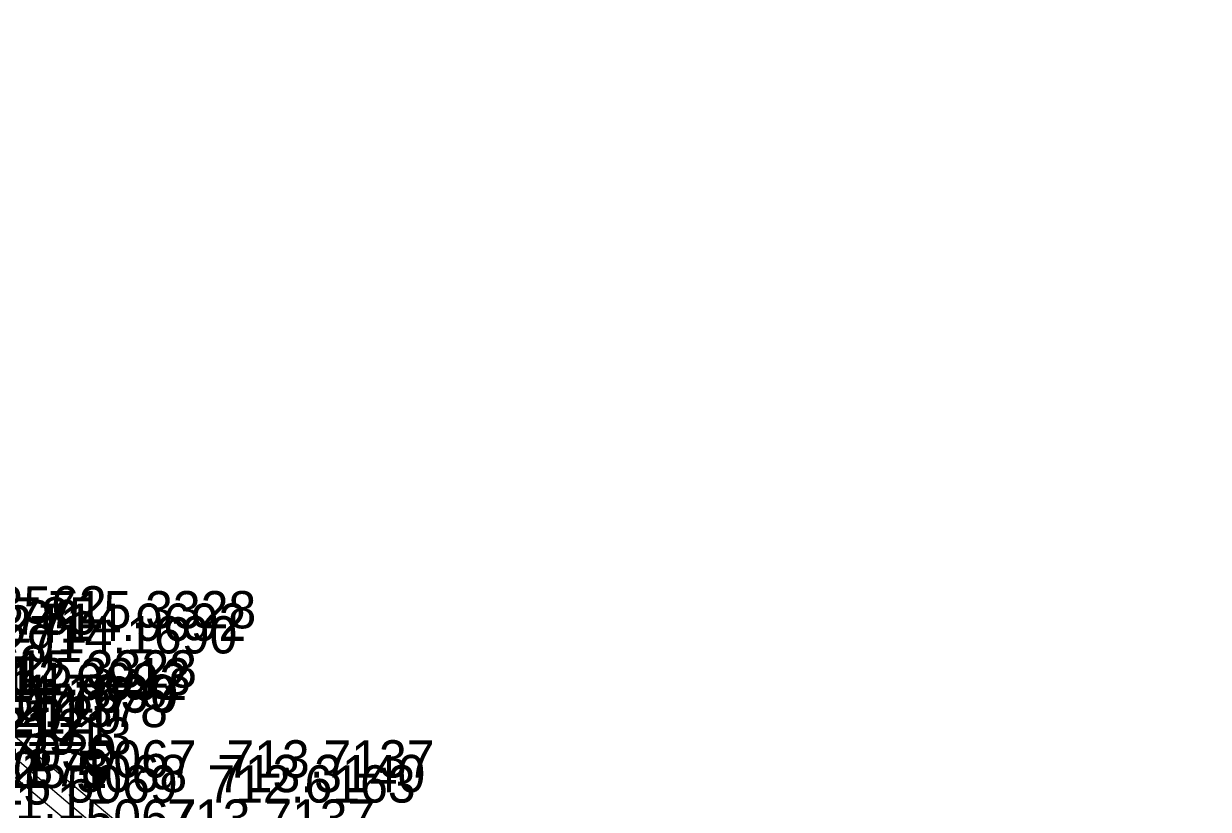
# Model space of a CAD drawing. Extents: x 1602514 to 1609837, y 863887 to 871157.
# Drawn here: x 1608977.7 to 1609217.7, y 865002 to 865161.1 of the extents above; entities that cross this region are included whole.
import ezdxf

# ---------------------------------------------------------------- set-up
doc = ezdxf.new("R2010")
doc.units = 0
for name, color, linetype in [('Default', 7, 'Continuous'), ('Survey-Text-Elevation', 7, 'Continuous'), ('Survey-Text-Feature', 7, 'Continuous'), ('Survey-Text-Name and Number', 7, 'Continuous')]:
    doc.layers.add(name, color=color, linetype=linetype)

msp = doc.modelspace()

# ---------------------------------------------------------------- linework, layer by layer
at = {"layer": 'Default'}
for points in [[(1608777.44, 865170.58), (1608820.61, 865139.05), (1608859.51, 865110.16), (1608901.5, 865077.03), (1608967.61, 865023.63), (1609003.74, 864993.41), (1609040.36, 864961.17), (1609076.79, 864927.95), (1609112.06, 864894.28), (1609139.48, 864867.72), (1609172.58, 864834.69), (1609205.73, 864800.47), (1609237.3, 864766.32)], [(1608777.44, 865170.58), (1608820.61, 865139.05), (1608859.51, 865110.16), (1608901.5, 865077.03), (1608967.61, 865023.63), (1609003.74, 864993.41), (1609040.36, 864961.17), (1609076.79, 864927.95), (1609112.06, 864894.28), (1609139.48, 864867.72), (1609172.58, 864834.69), (1609205.73, 864800.47), (1609237.3, 864766.32)], [(1608777.44, 865170.58), (1608820.61, 865139.05), (1608859.51, 865110.16), (1608901.5, 865077.03), (1608967.61, 865023.63), (1609003.74, 864993.41), (1609040.36, 864961.17), (1609076.79, 864927.95), (1609112.06, 864894.28), (1609139.48, 864867.72), (1609172.58, 864834.69), (1609205.73, 864800.47), (1609237.3, 864766.32)], [(1608775.38, 865167.7), (1608818.32, 865136.73), (1608857.98, 865107.12), (1608899.28, 865074.78), (1608965.6, 865021.11), (1609001.84, 864990.45), (1609038.42, 864958.17), (1609074.92, 864925.07), (1609110.02, 864891.84), (1609137.71, 864864.88), (1609169.97, 864832.33), (1609203.42, 864797.93), (1609235.23, 864763.75)], [(1608775.38, 865167.7), (1608818.32, 865136.73), (1608857.98, 865107.12), (1608899.28, 865074.78), (1608965.6, 865021.11), (1609001.84, 864990.45), (1609038.42, 864958.17), (1609074.92, 864925.07), (1609110.02, 864891.84), (1609137.71, 864864.88), (1609169.97, 864832.33), (1609203.42, 864797.93), (1609235.23, 864763.75)], [(1608775.38, 865167.7), (1608818.32, 865136.73), (1608857.98, 865107.12), (1608899.28, 865074.78), (1608965.6, 865021.11), (1609001.84, 864990.45), (1609038.42, 864958.17), (1609074.92, 864925.07), (1609110.02, 864891.84), (1609137.71, 864864.88), (1609169.97, 864832.33), (1609203.42, 864797.93), (1609235.23, 864763.75)], [(1608773.66, 865165.9), (1608816.13, 865134.02), (1608855.92, 865104.76), (1608897.17, 865072.63), (1608963.77, 865018.55), (1608999.9, 864988.34), (1609036.4, 864956.42), (1609072.83, 864922.08), (1609107.86, 864889.45), (1609135.7, 864862.25), (1609167.41, 864830.45), (1609201.09, 864795.88), (1609233.79, 864762.56)], [(1608773.66, 865165.9), (1608816.13, 865134.02), (1608855.92, 865104.76), (1608897.17, 865072.63), (1608963.77, 865018.55), (1608999.9, 864988.34), (1609036.4, 864956.42), (1609072.83, 864922.08), (1609107.86, 864889.45), (1609135.7, 864862.25), (1609167.41, 864830.45), (1609201.09, 864795.88), (1609233.79, 864762.56)], [(1608773.66, 865165.9), (1608816.13, 865134.02), (1608855.92, 865104.76), (1608897.17, 865072.63), (1608963.77, 865018.55), (1608999.9, 864988.34), (1609036.4, 864956.42), (1609072.83, 864922.08), (1609107.86, 864889.45), (1609135.7, 864862.25), (1609167.41, 864830.45), (1609201.09, 864795.88), (1609233.79, 864762.56)]]:
    msp.add_lwpolyline(points, dxfattribs=at)

# ---------------------------------------------------------------- texts
at = {"layer": 'Survey-Text-Elevation'}
for s, p in [('713.3562', (1608952.32, 865039.62)), ('713.0785', (1608950.3, 865037.38)), ('715.3328', (1608982.61, 865038.63)), ('712.4241', (1608948.37, 865035.74)), ('714.9692', (1608980.6, 865036.11)), ('714.1690', (1608978.77, 865033.55)), ('713.0291', (1608947.37, 865031.84)), ('713.3562', (1608940.32, 865027.62)), ('713.0785', (1608938.3, 865025.38)), ('712.3913', (1608969.37, 865025.06)), ('715.3328', (1608970.61, 865026.63)), ('712.4241', (1608936.37, 865023.74)), ('714.9692', (1608968.6, 865024.11)), ('711.7039', (1608966.37, 865021.72)), ('714.1690', (1608966.77, 865021.55)), ('712.1378', (1608964.73, 865018.62)), ('712.3913', (1608957.37, 865013.06)), ('711.7039', (1608954.37, 865009.72)), ('713.7137', (1609018.74, 865008.41)), ('712.1378', (1608952.73, 865006.62)), ('712.6163', (1609014.9, 865003.34)), ('713.3140', (1609016.84, 865005.45)), ('713.7137', (1609006.74, 864996.41))]:
    msp.add_text(s, height=7.56, dxfattribs=at).set_placement(p)
at = {"layer": 'Survey-Text-Feature'}
for s, p in [('207', (1608970.61, 865019.85)), ('207', (1608982.61, 865019.85)), ('120', (1608968.6, 865017.33)), ('120', (1608980.6, 865017.33)), ('121', (1608966.77, 865014.77)), ('121', (1608978.77, 865014.77)), ('725.1', (1608957.37, 865006.28)), ('725.1', (1608969.37, 865006.28)), ('725', (1608966.37, 865002.94)), ('721.1', (1608964.73, 864999.84))]:
    msp.add_text(s, height=7.56, dxfattribs=at).set_placement(p)
at = {"layer": 'Survey-Text-Name and Number'}
for s, p in [('5067', (1608990.2, 865008.41)), ('5069', (1608986.36, 865003.34)), ('5068', (1608988.3, 865005.45)), ('5067', (1608990.2, 864996.41))]:
    msp.add_text(s, height=7.56, dxfattribs=at).set_placement(p)

doc.saveas('drawing.dxf')
